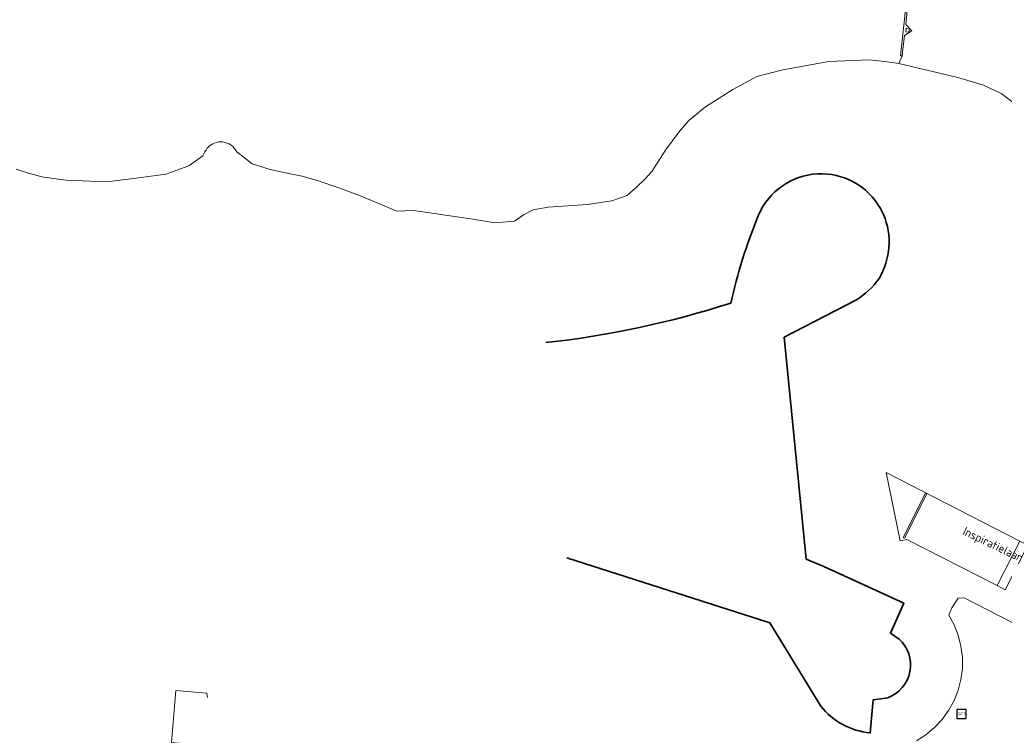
# Model space of a CAD drawing. Header units: metres. Extents: x 152610 to 160096, y 456114 to 462495.
# Tile 785 of 938: x 157369 to 157528, y 461476 to 461591. Entities that reach past the tile are written whole.
import ezdxf
from ezdxf.enums import TextEntityAlignment as Align

# ---------------------------------------------------------------- set-up
doc = ezdxf.new("R2010")
doc.units = ezdxf.units.M
doc.header["$LTSCALE"] = 0.5
doc.layers.get('0').update_dxf_attribs({"linetype": 'CONTINUOUS'})
for name, color, linetype, lineweight in [('B-PV-GK-BESCHOEIING-G', 251, 'GK-BESCHOEIING-SO', 18), ('B-PV-IE-MEUBILAIR_WEGMEUBILAIR-S', 251, 'CONTINUOUS', 25), ('B-PV-KW-KUNSTWERK_GEMAAL-GV', 251, 'CONTINUOUS', 18), ('B-PV-KW-KUNSTWERK_STUW-GV', 251, 'CONTINUOUS', 18), ('B-PV-OG-BEBOUWING-GV', 6, 'CONTINUOUS', 35), ('B-PV-OG-TOPOGRAFIE-T18', 1, 'CONTINUOUS', 18), ('B-PV-OG-WATER_SLOOT-GV', 251, 'CONTINUOUS', 18), ('B-PV-VH-GESLOTENVERHARDING-GV', 251, 'CONTINUOUS', 18), ('B-PV-VH-GESLOTENVERHARDING_ASFALT-GV', 251, 'CONTINUOUS', 18), ('B-PV-VH-OPENVERHARDING_BETONSTRAATSTEEN-GV', 251, 'CONTINUOUS', 18), ('B-PV-VH-OPENVERHARDING_TEGEL-GV', 251, 'CONTINUOUS', 18), ('B-PV-VH-ROOSTER-GV', 251, 'CONTINUOUS', 18)]:
    doc.layers.add(name, color=color, linetype=linetype, lineweight=lineweight)
doc.styles.add('NLCS-ISO', font='NLCS-ISO.ttf')
doc.styles.add('NLCS-ISO-M750-T18', font='NLCS-ISO.ttf', dxfattribs={"height": 1.35})
doc.linetypes.add('GK-BESCHOEIING-SO', pattern='A,18,-3,[1,NLCS.SHX,S=0.6,R=0,X=0,Y=0],-3', length=24)

# ---------------------------------------------------------------- blocks, each defined once
blk = doc.blocks.new('SIE-WEG_SPEELTOESTEL-SO')
at = {"flags": 128}
blk.add_lwpolyline([(-3.75, -3.75), (3.75, -3.75), (3.75, 3.75), (-3.75, 3.75)], close=True, dxfattribs=at)
at = {"style": 'NLCS-ISO'}
blk.add_text('SPT', height=2.25, dxfattribs=at).set_placement((0, 0), align=Align.MIDDLE_CENTER)

msp = doc.modelspace()

# ---------------------------------------------------------------- linework, layer by layer
at = {"layer": 'B-PV-GK-BESCHOEIING-G', "flags": 128}
for points in [[(157404.215, 461569.931), (157406.745, 461567.979), (157409.619, 461567.09), (157412.369, 461566.488), (157414.797, 461566.007), (157417.23, 461565.312), (157420.719, 461564.102), (157424.083, 461562.859), (157426.017, 461562.046), (157430.109, 461560.356), (157432.829, 461560.428), (157442.088, 461559.086), (157445.994, 461558.465), (157449.158, 461558.732), (157450.619, 461559.764), (157452.198, 461560.538), (157454.633, 461560.965), (157460.897, 461561.436), (157464.884, 461562.023), (157467.378, 461562.875), (157468.908, 461564.221), (157470.295, 461565.556), (157471.37, 461566.743), (157473.564, 461570.225), (157475.743, 461573.104), (157477.367, 461574.991), (157480.051, 461577.236), (157484.478, 461580.005), (157488.385, 461582.136), (157492.564, 461583.218), (157500.037, 461584.56), (157506.508, 461584.811), (157509.051, 461584.535), (157511.338, 461584.221)], [(157511.338, 461584.221), (157520.86, 461581.987), (157525.037, 461580.723), (157527.892, 461579.356), (157531.96, 461576.347), (157541.617, 461568.293), (157546.19, 461564.108), (157548.764, 461561.503), (157550.496, 461559.608), (157552.949, 461555.935), (157555.952, 461550.906), (157558.849, 461546.108), (157561.965, 461540.92), (157569.229, 461528.807), (157575.578, 461518.22), (157577.737, 461514.363), (157579.743, 461508.756), (157580.493, 461497.338), (157580.109, 461486.316), (157579.206, 461483.735), (157578.123, 461481.09), (157576.915, 461479.594), (157575.323, 461477.934), (157570.243, 461476.345), (157567.062, 461476.345)], [(157547.972, 461484.426), (157521.905, 461497.811), (157520.957, 461497.738), (157519.926, 461496.217), (157519.42, 461495.013)]]:
    msp.add_lwpolyline(points, dxfattribs=at)
at = {"layer": 'B-PV-KW-KUNSTWERK_GEMAAL-GV', "flags": 128}
msp.add_lwpolyline([(157513.044, 461589.911), (157512.526, 461589.966), (157512.458, 461589.325), (157512.976, 461589.27)], close=True, dxfattribs=at)
at = {"layer": 'B-PV-KW-KUNSTWERK_STUW-GV', "flags": 128}
for points in [[(157512.405, 461592.919), (157511.695, 461586.459), (157511.587, 461585.475), (157511.885, 461585.442), (157511.998, 461586.463), (157512.247, 461588.731), (157513.458, 461589.518), (157512.447, 461590.552), (157512.702, 461592.871), (157512.708, 461592.922), (157512.754, 461593.343), (157512.455, 461593.376), (157512.412, 461592.986)], [(157512.526, 461589.966), (157513.044, 461589.911), (157512.976, 461589.27), (157512.458, 461589.325)]]:
    msp.add_lwpolyline(points, close=True, dxfattribs=at)
at = {"layer": 'B-PV-OG-BEBOUWING-GV'}
for points in [[(157508.374, 461560.781, 0.6207003), (157488.643, 461559.714)], [(157488.531, 461559.457, 0.0422285), (157484.175, 461545.485)], [(157508.138, 461549.458, 0.2398713), (157508.854, 461559.805)], [(157504.402, 461545.935, 0.0954704), (157508.138, 461549.458)], [(157484.175, 461545.485, -0.050719), (157454.242, 461539.093)], [(157509.552, 461481.642, 0.5635298), (157511.37, 461491.143)], [(157498.712, 461480.282, 0.2027409), (157506.668, 461475.981)]]:
    msp.add_lwpolyline(points, format="xyb", dxfattribs=at)
at = {"layer": 'B-PV-OG-BEBOUWING-GV', "flags": 128}
for points in [[(157508.854, 461559.805), (157508.374, 461560.781)], [(157488.643, 461559.714), (157488.531, 461559.457)], [(157511.37, 461491.143), (157509.976, 461492.08), (157512.144, 461496.953), (157499.198, 461502.9), (157496.356, 461504.057), (157492.776, 461539.946), (157504.402, 461545.935)], [(157457.607, 461504.27), (157490.485, 461493.767), (157498.712, 461480.282)], [(157506.668, 461475.981), (157506.718, 461475.976), (157507.167, 461481.296), (157509.552, 461481.642)]]:
    msp.add_lwpolyline(points, dxfattribs=at)
at = {"layer": 'B-PV-OG-WATER_SLOOT-GV', "flags": 128}
for points in [[(157368.558, 461567.116), (157370.526, 461566.468), (157372.681, 461565.922), (157376.594, 461565.336), (157383.232, 461565.072), (157388.363, 461565.719), (157392.733, 461566.351), (157396.499, 461567.691), (157398.724, 461569.296), (157399.087, 461569.915), (157399.256, 461570.227), (157399.463, 461570.516), (157399.704, 461570.776), (157399.976, 461571.004), (157400.274, 461571.197), (157400.594, 461571.35), (157400.931, 461571.462), (157401.279, 461571.532), (157401.633, 461571.556), (157401.988, 461571.537), (157402.337, 461571.473), (157402.675, 461571.365), (157402.998, 461571.217), (157403.299, 461571.029), (157403.574, 461570.804), (157403.819, 461570.547), (157404.03, 461570.262), (157404.215, 461569.931), (157406.745, 461567.979), (157409.619, 461567.09), (157412.369, 461566.488), (157414.797, 461566.007), (157417.23, 461565.312), (157420.719, 461564.102), (157424.083, 461562.859), (157426.017, 461562.046), (157430.109, 461560.356), (157432.829, 461560.428), (157442.088, 461559.086), (157445.994, 461558.465), (157449.158, 461558.732), (157450.619, 461559.764), (157452.198, 461560.538), (157454.633, 461560.965), (157460.897, 461561.436), (157464.884, 461562.023), (157467.378, 461562.875), (157468.908, 461564.221), (157470.295, 461565.556), (157471.37, 461566.743), (157473.564, 461570.225), (157475.743, 461573.104), (157477.367, 461574.991), (157480.051, 461577.236), (157484.478, 461580.005), (157488.385, 461582.136), (157492.564, 461583.218), (157500.037, 461584.56), (157506.508, 461584.811), (157509.051, 461584.535), (157511.338, 461584.221), (157511.885, 461585.442), (157511.587, 461585.475), (157511.695, 461586.459), (157512.405, 461592.919)], [(157512.702, 461592.871), (157512.447, 461590.552), (157513.458, 461589.518), (157512.247, 461588.731), (157511.998, 461586.463), (157511.885, 461585.442), (157511.338, 461584.221), (157520.86, 461581.987), (157525.037, 461580.723), (157527.892, 461579.356), (157531.96, 461576.347)], [(157547.972, 461484.426), (157521.905, 461497.811), (157520.957, 461497.738), (157519.926, 461496.217), (157519.42, 461495.013), (157520.288, 461493.429), (157520.951, 461491.749), (157521.397, 461489.998), (157521.621, 461488.206), (157521.618, 461486.4), (157521.389, 461484.608), (157520.937, 461482.86), (157520.27, 461481.181), (157519.397, 461479.6), (157518.333, 461478.14), (157517.095, 461476.826), (157515.701, 461475.676), (157514.175, 461474.711)]]:
    msp.add_lwpolyline(points, dxfattribs=at)
at = {"layer": 'B-PV-VH-GESLOTENVERHARDING-GV', "flags": 128}
msp.add_lwpolyline([(157512.061, 461507.561), (157512.275, 461507.443), (157515.873, 461514.64), (157515.667, 461514.753)], close=True, dxfattribs=at)
at = {"layer": 'B-PV-VH-GESLOTENVERHARDING_ASFALT-GV', "flags": 128}
for points in [[(157509.307, 461518.067), (157511.542, 461507.007), (157512.624, 461507.237), (157527.224, 461499.796), (157530.925, 461506.987)], [(157512.061, 461507.561), (157515.667, 461514.753), (157515.873, 461514.64), (157512.275, 461507.443)]]:
    msp.add_lwpolyline(points, close=True, dxfattribs=at)
at = {"layer": 'B-PV-VH-OPENVERHARDING_BETONSTRAATSTEEN-GV', "flags": 128}
msp.add_lwpolyline([(157528.553, 461499.12), (157532.237, 461506.316), (157530.925, 461506.987), (157527.224, 461499.796)], close=True, dxfattribs=at)
at = {"layer": 'B-PV-VH-OPENVERHARDING_TEGEL-GV', "flags": 128}
msp.add_lwpolyline([(157399.518, 461481.685), (157399.369, 461482.382), (157394.366, 461482.828), (157393.694, 461474.403), (157403.833, 461473.476), (157403.821, 461473.329)], dxfattribs=at)
at = {"layer": 'B-PV-VH-ROOSTER-GV', "flags": 128}
msp.add_lwpolyline([(157512.061, 461507.561), (157512.275, 461507.443), (157515.873, 461514.64), (157515.667, 461514.753)], close=True, dxfattribs=at)

# ---------------------------------------------------------------- block references
at = {"layer": 'B-PV-IE-MEUBILAIR_WEGMEUBILAIR-S', "xscale": 0.2, "yscale": 0.2, "zscale": 0.2}
msp.add_blockref('SIE-WEG_SPEELTOESTEL-SO', (157521.486, 461479.027), dxfattribs=at)

# ---------------------------------------------------------------- texts
at = {"layer": 'B-PV-OG-TOPOGRAFIE-T18', "style": 'NLCS-ISO-M750-T18'}
msp.add_text('Inspiratielaan', height=1.35, rotation=334.5, dxfattribs=at).set_placement((157526.51, 461506.27), align=Align.MIDDLE)

doc.saveas('drawing.dxf')
